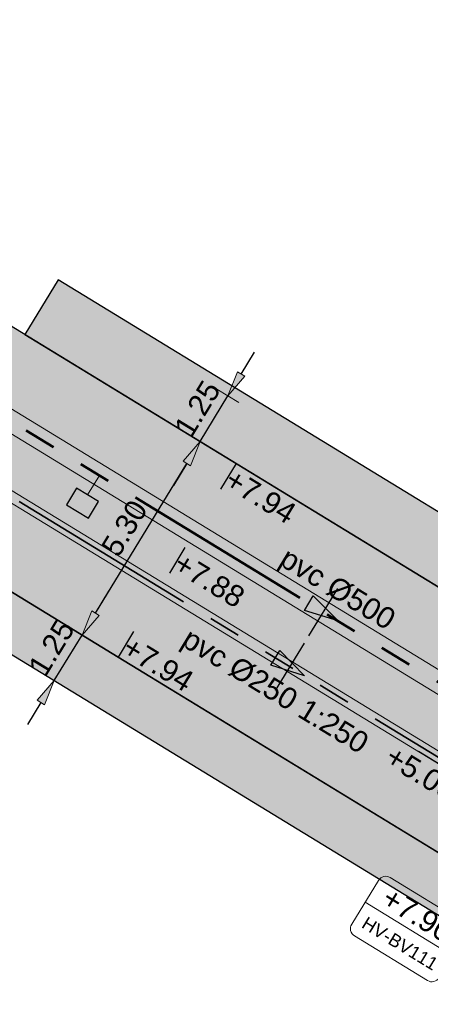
# Model space of a CAD drawing. Extents: x 98477 to 100410, y 398052 to 398969.
# Tile 364 of 374: x 98694 to 98704, y 398642 to 398665. Entities that reach past the tile are written whole.
import ezdxf
from ezdxf.enums import TextEntityAlignment as Align

# ---------------------------------------------------------------- set-up
doc = ezdxf.new("R2010")
doc.units = 0
for name, pattern in [('AL-NUTSTRACE', [17, 5, -3.5, 0, -3.5, 5]), ('RI-DWA', [9.75, 4.5, -0.75, 0.75, -0.75, 0.75, -0.75, 0.75, -0.75]), ('RI-RWA', [8.25, 4.5, -0.75, 0.75, -0.75, 0.75, -0.75])]:
    doc.linetypes.add(name, pattern=pattern)
for name, color, linetype, lineweight in [('N-KO-kantbegrenzing grondwerk', 70, 'Continuous', 25), ('N-KO-kantverharding', 2, 'Continuous', 25), ('N-RI-DWA b.o.b.', 24, 'Continuous', 25), ('N-RI-DWA hoofdriool', 24, 'RI-DWA', 35), ('N-RI-DWA hoofdriool buiswand', 24, 'Continuous', 13), ('N-RI-DWA putnummer', 24, 'Continuous', 18), ('N-RI-DWA strenginformatie', 24, 'Continuous', 25), ('N-RI-RWA hoofdriool', 162, 'RI-RWA', 50), ('N-RI-RWA hoofdriool buiswand', 162, 'Continuous', 13), ('N-RI-RWA kolkaansluitleiding', 132, 'RI-RWA', 18), ('N-RI-RWA strenginformatie', 162, 'Continuous', 25), ('N-RI-straatkolk', 7, 'Continuous', 25), ('N-RI-stroomrichting', 7, 'Continuous', 25), ("N-VH-arcering 'MAT' grijs 251", 251, 'Continuous', 18), ('N-VH-arcering printbeton', 8, 'Continuous', 9), ('X-AL-maatvoering VERWERKT', 180, 'Continuous', 18), ('X-AL-nutstrace VERWERKT', 252, 'AL-NUTSTRACE', 18), ('X-AL-planthoogte VERWERKT', 180, 'Continuous', 25), ('X-AL-rapporttekening blauw', 125, 'Continuous', 25)]:
    doc.layers.add(name, color=color, linetype=linetype, lineweight=lineweight)
for name, color, linetype, plot in [('X-AL-contourlijnen', 30, 'Continuous', False), ('X-AL-hulplijn', 30, 'Continuous', False), ('X-AL-hulplijn riolering', 30, 'Continuous', False)]:
    doc.layers.add(name, color=color, linetype=linetype, plot=plot)
doc.styles.add('CS Annotative', font='arial.ttf')
doc.dimstyles.new('CS Annotative', dxfattribs={"dimtxt": 2.5, "dimasz": 3, "dimexe": 0.18, "dimexo": 0.0625, "dimgap": 1, "dimtad": 1, "dimzin": 3, "dimdsep": 46, "dimtxsty": 'CS Annotative', "dimblk": 'CS Dimensionpijl', "dimcen": 0, "dimse1": 1, "dimse2": 1, "dimclrd": 256, "dimclre": 256, "dimadec": 0, "dimazin": 0, "dimtm": 1e-09, "dimtfac": 1, "dimtdec": 0, "dimtofl": 0, "dimtmove": 1, "dimatfit": 1, "dimfxl": 1, "dimtfillclr": 256, "dimtolj": 1, "dimtzin": 3, "dimarcsym": 0})
pattern_1 = [(28.6, (19451.65486, 79593.082), (-0.239345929, 0.4389914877), []), (28.6, (19451.9906, 79592.98316), (-0.239345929, 0.4389914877), [0.5, -0.2])]

# ---------------------------------------------------------------- blocks, each defined once
blk = doc.blocks.new('*U356')
at = {"layer": 'X-AL-hulplijn', "flags": 128}
blk.add_lwpolyline([(-0.182, -0.299), (0.182, 0.299)], dxfattribs=at)
at = {"layer": 'X-AL-planthoogte VERWERKT', "linetype": 'Continuous', "style": 'CS Annotative'}
blk.add_attdef('HOOGTE-RECHTS', text='', height=0.5, rotation=148.6, dxfattribs=at).set_placement((0, 0), align=Align.MIDDLE_LEFT)
blk = doc.blocks.new('*U393')
at = {"layer": 'N-RI-stroomrichting'}
h = blk.add_hatch(color=256, dxfattribs=at)
h.dxf.hatch_style = 1
h.paths.add_polyline_path([(1.71, -1.04), (-2.23, 0.19), (-1.19, 1.9)])
blk.add_lwpolyline([(1.71, -1.04), (-2.23, 0.19), (-1.19, 1.9)], close=True, dxfattribs=at)
at = {"layer": 'X-AL-hulplijn riolering'}
blk.add_lwpolyline([(-1.69, -2.77), (1.69, 2.77)], dxfattribs=at)
at = {"lineweight": 25, "style": 'CS Annotative'}
blk.add_attdef('Strenginformatie', text='', height=2.5, rotation=328.6, dxfattribs=at).set_placement((1.69, 2.77), align=Align.MIDDLE_CENTER)
blk = doc.blocks.new('*U744')
at = {"layer": 'N-RI-stroomrichting'}
h = blk.add_hatch(color=256, dxfattribs=at)
h.dxf.hatch_style = 1
h.paths.add_polyline_path([(1.71, -1.04), (-2.23, 0.19), (-1.19, 1.9)])
blk.add_lwpolyline([(1.71, -1.04), (-2.23, 0.19), (-1.19, 1.9)], close=True, dxfattribs=at)
at = {"layer": 'X-AL-hulplijn riolering'}
blk.add_lwpolyline([(-1.69, -2.77), (1.69, 2.77)], dxfattribs=at)
at = {"lineweight": 25, "style": 'CS Annotative'}
blk.add_attdef('Strenginformatie', text='', height=2.5, rotation=328.6, dxfattribs=at).set_placement((-1.69, -2.77), align=Align.MIDDLE_CENTER)
blk = doc.blocks.new('*U1188')
at = {"layer": 'X-AL-hulplijn riolering', "flags": 128}
for points in [[(0, 0), (-8.54, 5.21)], [(-4.46, 0.38), (-2.37, 3.79)], [(0, -3), (0, 3)], [(8.54, -5.21), (0, 0)], [(2.37, -3.79), (4.46, -0.38)]]:
    blk.add_lwpolyline(points, dxfattribs=at)
at = {"layer": 'N-RI-DWA b.o.b.', "linetype": 'Continuous', "style": 'CS Annotative'}
blk.add_attdef('B.o.b.links', text='', height=0.5, rotation=328.6, dxfattribs=at).set_placement((-0.89, 0.08), align=Align.MIDDLE_RIGHT)
blk.add_attdef('B.o.b.rechts', text='', height=0.5, rotation=328.6, dxfattribs=at).set_placement((0.47, -0.76), align=Align.MIDDLE_LEFT)
blk = doc.blocks.new('*U676')
at = {"layer": 'X-AL-hulplijn riolering'}
for points in [[(-0.63, 0.63), (0, 0), (0.63, 0.63, 0.414214)], [(0, 0), (-0.63, -0.63, 0.414214), (0.63, -0.63)]]:
    blk.add_hatch(color=256, dxfattribs=at).paths.add_polyline_path(points)
at = {"lineweight": 9}
blk.add_line((-15.11, -12.96), (-4.87, -19.22), dxfattribs=at)
blk.add_lwpolyline([(-16.34, -16.9), (-7.8, -22.11, 0.414214), (-6.43, -21.78), (-3.3, -16.65, 0.414214), (-3.63, -15.28), (-12.17, -10.07, 0.414214), (-13.54, -10.4), (-16.67, -15.52, 0.414214)], format="xyb", close=True)
at = {"layer": 'X-AL-hulplijn riolering'}
for points in [[(0.75, -0.75), (-0.75, 0.75)], [(0.75, 0.75), (-0.75, -0.75)]]:
    blk.add_lwpolyline(points, dxfattribs=at)
blk.add_circle((0, 0), 0.887, dxfattribs=at)
at = {"style": 'CS Annotative'}
for tag, height, p in [('HOOGTE', 2.5, (-8.96, -14.4)), ('NR', 1.5, (-11.02, -17.78))]:
    blk.add_attdef(tag, text='', height=height, rotation=328.6, dxfattribs=at).set_placement(p, align=Align.MIDDLE_CENTER)
blk = doc.blocks.new('*U361')
at = {"layer": 'X-AL-hulplijn', "flags": 128}
blk.add_lwpolyline([(-0.182, -0.299), (0.182, 0.299)], dxfattribs=at)
at = {"layer": 'X-AL-planthoogte VERWERKT', "linetype": 'Continuous', "style": 'CS Annotative'}
blk.add_attdef('HOOGTE-RECHTS', text='', height=0.5, rotation=148.6, dxfattribs=at).set_placement((0, 0), align=Align.MIDDLE_LEFT)
blk = doc.blocks.new('*U782')
blk.add_lwpolyline([(-1.87, -0.18), (0.69, -1.74), (1.87, 0.18), (-0.69, 1.74)], close=True)
blk.add_solid([(-1.87, -0.18), (-0.69, 1.74), (-1.87, -0.18), (0.69, -1.74)])
blk = doc.blocks.new('CS Dimensionpijl')
h = blk.add_hatch(color=256)
h.dxf.hatch_style = 1
h.paths.add_polyline_path([(-1, -0.1667), (0, 0), (-1, 0.1667)])
at = {"flags": 128}
blk.add_lwpolyline([(0, 0.5), (0, -0.5)], dxfattribs=at)
blk.add_lwpolyline([(-1, -0.1667), (0, 0), (-1, 0.1667)], close=True, dxfattribs=at)
blk = doc.blocks.new('*D1075')
at = {"layer": 'X-AL-maatvoering VERWERKT', "linetype": 'Continuous', "lineweight": -2, "transparency": 16777216}
for p, q in [((98696.091, 398651.12), (98696.403, 398651.632)), ((98695.127, 398649.541), (98695.778, 398650.607)), ((98694.814, 398649.028), (98694.502, 398648.516))]:
    blk.add_line(p, q, dxfattribs=at)
at = {"layer": 'X-AL-maatvoering VERWERKT', "lineweight": -2, "transparency": 16777216, "xscale": 0.6000000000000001, "yscale": 0.6000000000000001, "zscale": 0.6000000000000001}
for p, rotation in [((98695.778, 398650.607), 238.6000000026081), ((98695.127, 398649.541), 58.60000000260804)]:
    blk.add_blockref('CS Dimensionpijl', p, dxfattribs=dict(at, rotation=rotation))
at = {"layer": 'X-AL-maatvoering VERWERKT', "color": 0, "transparency": 16777216, "insert": (98695.064, 398650.311), "char_height": 0.5, "attachment_point": 5, "rotation": 58.6, "style": 'CS Annotative'}
blk.add_mtext('\\A1;1.25', dxfattribs=at)
blk = doc.blocks.new('*D1076')
at = {"layer": 'X-AL-maatvoering VERWERKT', "linetype": 'Continuous', "lineweight": -2, "transparency": 16777216}
blk.add_line((98696.091, 398651.12), (98698.227, 398654.619), dxfattribs=at)
at = {"layer": 'X-AL-maatvoering VERWERKT', "lineweight": -2, "transparency": 16777216, "xscale": 0.6000000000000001, "yscale": 0.6000000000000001, "zscale": 0.6000000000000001}
for p, rotation in [((98698.539, 398655.131), 58.60000000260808), ((98695.778, 398650.607), 238.6000000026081)]:
    blk.add_blockref('CS Dimensionpijl', p, dxfattribs=dict(at, rotation=rotation))
at = {"layer": 'X-AL-maatvoering VERWERKT', "color": 0, "transparency": 16777216, "insert": (98696.77, 398653.107), "char_height": 0.5, "attachment_point": 5, "rotation": 58.6, "style": 'CS Annotative'}
blk.add_mtext('\\A1;5.30', dxfattribs=at)
blk = doc.blocks.new('*D1077')
at = {"layer": 'X-AL-maatvoering VERWERKT', "linetype": 'Continuous', "lineweight": -2, "transparency": 16777216}
for p, q in [((98699.503, 398656.71), (98699.816, 398657.222)), ((98698.539, 398655.131), (98699.191, 398656.198)), ((98698.227, 398654.619), (98697.914, 398654.107))]:
    blk.add_line(p, q, dxfattribs=at)
at = {"layer": 'X-AL-maatvoering VERWERKT', "lineweight": -2, "transparency": 16777216, "xscale": 0.6000000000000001, "yscale": 0.6000000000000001, "zscale": 0.6000000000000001}
for p, rotation in [((98699.191, 398656.198), 238.6000000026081), ((98698.539, 398655.131), 58.60000000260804)]:
    blk.add_blockref('CS Dimensionpijl', p, dxfattribs=dict(at, rotation=rotation))
at = {"layer": 'X-AL-maatvoering VERWERKT', "color": 0, "transparency": 16777216, "insert": (98698.476, 398655.902), "char_height": 0.5, "attachment_point": 5, "rotation": 58.6, "style": 'CS Annotative'}
blk.add_mtext('\\A1;1.25', dxfattribs=at)

msp = doc.modelspace()

# ---------------------------------------------------------------- hatches: boundary and pattern name
at = {"layer": "N-VH-arcering 'MAT' grijs 251"}
h = msp.add_hatch(color=256, dxfattribs=at)
h.dxf.hatch_style = 1
edge = h.paths.add_edge_path()
edge.add_line((98718.434, 398647.981), (98740.432, 398722.726))
edge.add_arc((98746.188, 398721.032), 6, 82.3763, 163.6, ccw=False)
edge.add_line((98746.984, 398726.979), (98729.434, 398729.328))
edge.add_arc((98728.638, 398723.381), 6, -16.4, 82.3763, ccw=False)
edge.add_line((98734.393, 398721.687), (98714.444, 398653.903))
edge.add_arc((98708.928, 398655.527), 5.75, 238.6, 343.6, ccw=False)
edge.add_line((98705.932, 398650.619), (98682.963, 398664.639))
edge.add_line((98682.963, 398664.639), (98663.72, 398676.385))
edge.add_arc((98658.379, 398667.636), 10.25, 58.6, 73.6)
edge.add_line((98661.273, 398677.469), (98653.945, 398679.626))
edge.add_line((98653.945, 398679.626), (98652.691, 398675.367))
edge.add_line((98652.691, 398675.367), (98650.469, 398667.818))
edge.add_line((98650.469, 398667.818), (98633.218, 398609.204))
edge.add_arc((98628.662, 398610.545), 4.75, 253.6, 343.6, ccw=False)
edge.add_line((98627.321, 398605.988), (98591.634, 398616.491))
edge.add_line((98591.634, 398616.491), (98590.138, 398611.407))
edge.add_line((98590.138, 398611.407), (98624.461, 398601.305))
edge.add_line((98624.461, 398601.305), (98625.824, 398600.904))
edge.add_arc((98624.483, 398596.347), 4.75, -16.4, 73.6, ccw=False)
edge.add_line((98629.04, 398595.006), (98623.111, 398574.861))
edge.add_arc((98618.554, 398576.202), 4.75, 253.6, 343.6, ccw=False)
edge.add_line((98617.213, 398571.645), (98607.572, 398574.482))
edge.add_line((98607.572, 398574.482), (98591.464, 398519.754))
edge.add_line((98591.464, 398519.754), (98590.853, 398517.678))
edge.add_arc((98592.052, 398517.325), 1.25, 163.6, 293.1521)
edge.add_arc((98619.968, 398452.043), 69.75, 95.80615, 113.15207, ccw=False)
edge.add_line((98612.912, 398521.435), (98618.304, 398539.756))
edge.add_line((98618.304, 398539.756), (98653.286, 398658.615))
edge.add_line((98653.286, 398658.615), (98656.011, 398667.876))
edge.add_arc((98660.568, 398666.535), 4.75, 58.6, 163.6, ccw=False)
edge.add_line((98663.043, 398670.589), (98680.495, 398659.936))
edge.add_line((98680.495, 398659.936), (98683.544, 398658.075))
edge.add_line((98683.544, 398658.075), (98686.655, 398656.176))
edge.add_line((98686.655, 398656.176), (98649.885, 398531.243))
edge.add_line((98649.885, 398531.243), (98654.969, 398529.747))
edge.add_line((98654.969, 398529.747), (98655.605, 398531.905))
edge.add_line((98655.605, 398531.905), (98658.428, 398541.498))
edge.add_line((98658.428, 398541.498), (98659.134, 398543.897))
edge.add_line((98659.134, 398543.897), (98662.663, 398555.888))
edge.add_line((98662.663, 398555.888), (98663.369, 398558.286))
edge.add_line((98663.369, 398558.286), (98665.487, 398565.481))
edge.add_line((98665.487, 398565.481), (98667.406, 398572.005))
edge.add_line((98667.406, 398572.005), (98670.936, 398583.996))
edge.add_line((98670.936, 398583.996), (98671.642, 398586.394))
edge.add_line((98671.642, 398586.394), (98675.171, 398598.386))
edge.add_line((98675.171, 398598.386), (98675.877, 398600.784))
edge.add_line((98675.877, 398600.784), (98677.288, 398605.581))
edge.add_line((98677.288, 398605.581), (98678.841, 398610.857))
edge.add_line((98678.841, 398610.857), (98682.371, 398622.848))
edge.add_line((98682.371, 398622.848), (98683.076, 398625.246))
edge.add_line((98683.076, 398625.246), (98686.606, 398637.238))
edge.add_line((98686.606, 398637.238), (98690.564, 398650.687))
edge.add_arc((98692.243, 398650.193), 1.75, 148.6, 163.6, ccw=False)
edge.add_line((98690.749, 398651.104), (98691.893, 398652.979))
edge.add_line((98691.893, 398652.979), (98696.622, 398650.092))
edge.add_line((98696.622, 398650.092), (98719.046, 398636.405))
edge.add_line((98719.046, 398636.405), (98725.57, 398632.423))
edge.add_line((98725.57, 398632.423), (98728.331, 398636.946))
edge.add_line((98728.331, 398636.946), (98721.808, 398640.928))
edge.add_line((98721.808, 398640.928), (98720.954, 398641.449))
edge.add_arc((98723.95, 398646.357), 5.75, 163.6, 238.6, ccw=False)
edge = h.paths.add_edge_path(flags=16)
edge.add_line((98619.017, 398560.951), (98618.311, 398558.552))
edge.add_line((98618.311, 398558.552), (98614.782, 398546.561))
edge.add_line((98614.782, 398546.561), (98614.076, 398544.163))
edge.add_line((98614.076, 398544.163), (98609.841, 398529.773))
edge.add_arc((98605.284, 398531.114), 4.75, 163.6, 343.6, ccw=False)
edge.add_line((98600.727, 398532.455), (98602.845, 398539.65))
edge.add_line((98602.845, 398539.65), (98603.55, 398542.048))
edge.add_line((98603.55, 398542.048), (98607.08, 398554.04))
edge.add_line((98607.08, 398554.04), (98607.786, 398556.438))
edge.add_line((98607.786, 398556.438), (98609.903, 398563.633))
edge.add_arc((98614.46, 398562.292), 4.75, -16.4, 163.6, ccw=False)
at = {"layer": 'N-VH-arcering printbeton'}
h = msp.add_hatch(dxfattribs=at)
h.set_pattern_fill('CS-PRINTBETON', color=256)
h.set_pattern_definition(pattern_1)
edge = h.paths.add_edge_path()
edge.add_line((98714.444, 398653.903), (98734.393, 398721.687))
edge.add_arc((98728.638, 398723.381), 6, 343.6, 385.0096)
edge.add_line((98734.075, 398725.918), (98713.005, 398654.327))
edge.add_arc((98708.928, 398655.527), 4.25, 238.6, 343.6, ccw=False)
edge.add_line((98706.713, 398651.899), (98695.223, 398658.913))
edge.add_line((98695.223, 398658.913), (98694.441, 398657.633))
edge.add_line((98694.441, 398657.633), (98705.932, 398650.619))
edge.add_arc((98708.928, 398655.527), 5.75, 238.6, 343.6)
h = msp.add_hatch(dxfattribs=at)
h.set_pattern_fill('CS-PRINTBETON', color=256)
h.set_pattern_definition(pattern_1)
edge = h.paths.add_edge_path()
edge.add_line((98696.622, 398650.092), (98691.893, 398652.979))
edge.add_line((98691.893, 398652.979), (98690.749, 398651.104))
edge.add_arc((98692.243, 398650.193), 1.75, 148.6, 163.6)
edge.add_line((98690.564, 398650.687), (98687.424, 398640.02))
edge.add_line((98687.424, 398640.02), (98692.077, 398638.651))
edge.add_line((98692.077, 398638.651), (98691.329, 398636.108))
edge.add_line((98691.329, 398636.108), (98691.473, 398636.066))
edge.add_line((98691.473, 398636.066), (98687.802, 398623.595))
edge.add_line((98687.802, 398623.595), (98687.658, 398623.637))
edge.add_line((98687.658, 398623.637), (98687.094, 398621.719))
edge.add_line((98687.094, 398621.719), (98687.238, 398621.676))
edge.add_line((98687.238, 398621.676), (98683.567, 398609.205))
edge.add_line((98683.567, 398609.205), (98683.423, 398609.248))
edge.add_line((98683.423, 398609.248), (98682.816, 398607.185))
edge.add_line((98682.816, 398607.185), (98678.164, 398608.554))
edge.add_line((98678.164, 398608.554), (98677.359, 398605.82))
edge.add_line((98677.359, 398605.82), (98682.156, 398604.409))
edge.add_line((98682.156, 398604.409), (98680.603, 398599.132))
edge.add_line((98680.603, 398599.132), (98680.459, 398599.175))
edge.add_line((98680.459, 398599.175), (98679.894, 398597.256))
edge.add_line((98679.894, 398597.256), (98680.038, 398597.214))
edge.add_line((98680.038, 398597.214), (98676.368, 398584.743))
edge.add_line((98676.368, 398584.743), (98676.224, 398584.785))
edge.add_line((98676.224, 398584.785), (98675.659, 398582.866))
edge.add_line((98675.659, 398582.866), (98675.803, 398582.824))
edge.add_line((98675.803, 398582.824), (98672.132, 398570.353))
edge.add_line((98672.132, 398570.353), (98671.989, 398570.395))
edge.add_line((98671.989, 398570.395), (98671.184, 398567.661))
edge.add_line((98671.184, 398567.661), (98666.531, 398569.031))
edge.add_line((98666.531, 398569.031), (98665.557, 398565.721))
edge.add_line((98665.557, 398565.721), (98670.354, 398564.309))
edge.add_line((98670.354, 398564.309), (98668.095, 398556.635))
edge.add_line((98668.095, 398556.635), (98667.951, 398556.677))
edge.add_line((98667.951, 398556.677), (98667.386, 398554.759))
edge.add_line((98667.386, 398554.759), (98667.53, 398554.716))
edge.add_line((98667.53, 398554.716), (98663.86, 398542.245))
edge.add_line((98663.86, 398542.245), (98663.716, 398542.287))
edge.add_line((98663.716, 398542.287), (98663.151, 398540.369))
edge.add_line((98663.151, 398540.369), (98663.295, 398540.326))
edge.add_line((98663.295, 398540.326), (98660.373, 398530.398))
edge.add_line((98660.373, 398530.398), (98676.921, 398525.527))
edge.add_arc((98678.615, 398531.283), 6, 253.6, 343.6)
edge.add_line((98684.371, 398529.589), (98715.877, 398636.638))
edge.add_line((98715.877, 398636.638), (98716.634, 398637.877))
edge.add_line((98716.634, 398637.877), (98696.622, 398650.092))
edge = h.paths.add_edge_path(flags=16)
edge.add_arc((98713.552, 398637.239), 0.9, -16.4, 58.6, ccw=False)
edge.add_line((98714.416, 398636.985), (98683.073, 398530.492))
edge.add_arc((98678.277, 398531.904), 5, 253.6, 343.6, ccw=False)
edge.add_line((98676.865, 398527.107), (98662.475, 398531.342))
edge.add_line((98662.475, 398531.342), (98694.295, 398639.457))
edge.add_line((98694.295, 398639.457), (98689.019, 398641.01))
edge.add_line((98689.019, 398641.01), (98691.707, 398650.144))
edge.add_arc((98693.626, 398649.58), 2, 148.6, 163.6, ccw=False)
edge.add_line((98691.919, 398650.622), (98692.309, 398651.261))
edge.add_line((98692.309, 398651.261), (98714.021, 398638.007))
at = {"layer": 'X-AL-rapporttekening blauw'}
h = msp.add_hatch(dxfattribs=at)
h.set_pattern_fill('ANSI31', color=256, scale=20)
h.set_pattern_definition([(45, (0, 0), (-0.3535533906, 0.3535533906), [])])
edge = h.paths.add_edge_path()
edge.add_arc((98577.958, 398623.227), 2.5, 253.6, 342.742)
edge.add_line((98580.346, 398622.485), (98611.721, 398723.479))
edge.add_arc((98796.652, 398666.028), 193.65, 158.04987, 162.74197, ccw=False)
edge.add_arc((98618.663, 398737.76), 1.75, 79.5398, 158.0499, ccw=False)
edge.add_line((98618.981, 398739.481), (98652.828, 398733.232))
edge.add_arc((98744.558, 399230.086), 505.25, 259.53976, 262.56197)
edge.add_line((98679.151, 398729.087), (98729.343, 398722.534))
edge.add_arc((98729.615, 398724.617), 2.1, 262.562, 352.562)
edge.add_line((98731.697, 398724.345), (98731.833, 398725.386))
edge.add_arc((98729.75, 398725.658), 2.1, 352.562, 442.562)
edge.add_line((98730.022, 398727.74), (98679.831, 398734.293))
edge.add_arc((98744.558, 399230.086), 500, 259.53976, 262.56197, ccw=False)
edge.add_line((98653.781, 398738.395), (98619.934, 398744.644))
edge.add_arc((98618.663, 398737.76), 7, 79.5398, 158.0499)
edge.add_arc((98796.652, 398666.028), 198.9, 158.04987, 162.74197)
edge.add_line((98606.707, 398725.037), (98575.331, 398624.039))
edge.add_arc((98577.718, 398623.297), 2.5, 162.742, 253.6)
edge.add_line((98577.012, 398620.899), (98577.252, 398620.829))

# ---------------------------------------------------------------- linework, layer by layer
at = {"layer": 'N-KO-kantbegrenzing grondwerk', "flags": 128}
msp.add_lwpolyline([(98734.075, 398725.918), (98713.005, 398654.327, -0.493145), (98706.713, 398651.899), (98695.223, 398658.913), (98694.441, 398657.633)], format="xyb", dxfattribs=at)
msp.add_lwpolyline([(98694.295, 398639.457), (98689.019, 398641.01), (98691.707, 398650.144, -0.065543), (98691.919, 398650.622), (98692.309, 398651.261), (98714.021, 398638.007, -0.339454), (98714.416, 398636.985), (98683.073, 398530.492, -0.414214), (98676.865, 398527.107), (98662.475, 398531.342)], format="xyb", close=True, dxfattribs=at)
at = {"layer": 'N-KO-kantverharding', "flags": 128}
for points in [[(98729.434, 398729.328, -0.459823), (98734.393, 398721.687), (98714.444, 398653.903, -0.493145), (98705.932, 398650.619), (98682.963, 398664.639), (98663.72, 398676.385, 0.063815), (98661.341, 398677.449), (98660.601, 398680.508, -0.131652), (98660.661, 398682.966), (98664.31, 398695.364, -0.414214), (98666.483, 398696.548), (98667.202, 398696.337), (98690.945, 398689.349), (98697.298, 398710.933), (98673.555, 398717.921), (98649.332, 398725.05), (98626.549, 398731.756), (98620.196, 398710.171), (98657.849, 398699.089, -0.414214), (98659.034, 398696.916), (98653.945, 398679.626), (98652.691, 398675.367), (98650.469, 398667.818), (98633.218, 398609.204, -0.414214)], [(98686.676, 398637.478), (98690.564, 398650.687, -0.065543), (98690.749, 398651.104), (98691.893, 398652.979), (98696.622, 398650.092), (98719.046, 398636.405)]]:
    msp.add_lwpolyline(points, format="xyb", dxfattribs=at)
at = {"layer": 'N-RI-DWA hoofdriool'}
msp.add_lwpolyline([(98656.289, 398675.549), (98660.305, 398674.367, -0.065543), (98661.021, 398674.049), (98705.419, 398646.949)], format="xyb", dxfattribs=at)
at = {"layer": 'N-RI-DWA hoofdriool buiswand', "flags": 128}
for points in [[(98656.324, 398675.668), (98660.34, 398674.486, -0.065543), (98661.086, 398674.156), (98705.484, 398647.055)], [(98656.254, 398675.429), (98660.27, 398674.247, -0.065543), (98660.956, 398673.943), (98705.354, 398646.842)]]:
    msp.add_lwpolyline(points, format="xyb", dxfattribs=at)
at = {"layer": 'N-RI-RWA hoofdriool'}
msp.add_lwpolyline([(98689.99, 398658.124), (98722.75, 398638.127)], dxfattribs=at)
at = {"layer": 'N-RI-RWA hoofdriool buiswand', "flags": 128}
for points in [[(98690.121, 398658.337), (98722.88, 398638.341)], [(98689.917, 398657.875), (98722.619, 398637.914)]]:
    msp.add_lwpolyline(points, dxfattribs=at)
at = {"layer": 'N-RI-RWA kolkaansluitleiding', "flags": 128}
msp.add_lwpolyline([(98695.905, 398653.883), (98696.185, 398654.342)], dxfattribs=at)
at = {"layer": 'X-AL-contourlijnen', "flags": 128}
for points in [[(98720.954, 398641.449, -0.339454), (98718.434, 398647.981), (98740.432, 398722.726, -0.370029), (98746.984, 398726.979), (98729.434, 398729.328, -0.459823), (98734.393, 398721.687), (98714.444, 398653.903, -0.493145), (98705.932, 398650.619), (98682.963, 398664.639), (98663.72, 398676.385, 0.065543), (98661.273, 398677.469), (98653.945, 398679.626), (98652.691, 398675.367), (98650.469, 398667.818), (98633.218, 398609.204, -0.414214)], [(98686.606, 398637.238), (98690.564, 398650.687, -0.065543), (98690.749, 398651.104), (98691.893, 398652.979), (98696.622, 398650.092), (98719.046, 398636.405)], [(98716.634, 398637.877), (98696.622, 398650.092), (98691.893, 398652.979), (98690.749, 398651.104, 0.065543), (98690.564, 398650.687), (98687.424, 398640.02)]]:
    msp.add_lwpolyline(points, format="xyb", dxfattribs=at)
for points in [[(98714.444, 398653.903), (98734.393, 398721.687, 0.182676), (98734.075, 398725.918), (98713.005, 398654.327, -0.493145), (98706.713, 398651.899), (98695.223, 398658.913), (98694.441, 398657.633), (98705.932, 398650.619, 0.493145)], [(98714.021, 398638.007, -0.339454), (98714.416, 398636.985), (98683.073, 398530.492, -0.414214), (98676.865, 398527.107), (98662.475, 398531.342), (98694.295, 398639.457), (98689.019, 398641.01), (98691.707, 398650.144, -0.065543), (98691.919, 398650.622), (98692.309, 398651.261)]]:
    msp.add_lwpolyline(points, format="xyb", close=True, dxfattribs=at)
at = {"layer": 'X-AL-nutstrace VERWERKT', "const_width": 1.5, "flags": 128}
for points in [[(98655.312, 398509.66), (98693.364, 398638.949), (98688.088, 398640.502), (98691.09, 398650.703), (98695.472, 398657.882), (98706.323, 398651.259, 0.493145), (98713.724, 398654.115), (98733.535, 398721.428)], [(98716.373, 398637.45), (98663.227, 398669.891, 0.493145), (98656.344, 398667.235), (98613.606, 398522.024), (98615.049, 398521.6), (98613.374, 398515.924, 0.131772), (98613.149, 398506.627, 0.115449)]]:
    msp.add_lwpolyline(points, format="xyb", dxfattribs=at)

# ---------------------------------------------------------------- block references
at = {"layer": 'N-RI-DWA b.o.b.'}
ref = msp.add_blockref('*U1188', (98705.354, 398646.842), dxfattribs=dict(at, xscale=0.2, yscale=0.2, zscale=0.2))
ref.add_attrib('B.o.b.links', '+5.00', dxfattribs={"linetype": 'Continuous', "height": 0.5, "rotation": 328.6, "style": 'CS Annotative'}).set_placement((98704.463, 398646.917), align=Align.MIDDLE_RIGHT)
ref.add_attrib('B.o.b.rechts', '+5.00', dxfattribs={"linetype": 'Continuous', "height": 0.5, "rotation": 328.6, "style": 'CS Annotative'}).set_placement((98705.828, 398646.084), align=Align.MIDDLE_LEFT)
at = {"layer": 'N-RI-DWA putnummer'}
ref = msp.add_blockref('*U676', (98705.419, 398646.949), dxfattribs=dict(at, xscale=0.2, yscale=0.2, zscale=0.2))
ref.add_attrib('HOOGTE', '+7.90', dxfattribs={"linetype": 'Continuous', "height": 0.5, "rotation": 328.6, "style": 'CS Annotative'}).set_placement((98703.628, 398644.068), align=Align.MIDDLE_CENTER)
ref.add_attrib('NR', 'HV-BV111', dxfattribs={"linetype": 'Continuous', "height": 0.3, "rotation": 328.6, "style": 'CS Annotative'}).set_placement((98703.216, 398643.393), align=Align.MIDDLE_CENTER)
at = {"layer": 'N-RI-DWA strenginformatie'}
ref = msp.add_blockref('*U744', (98700.643, 398649.864), dxfattribs=dict(at, xscale=0.2, yscale=0.2, zscale=0.2))
ref.add_attrib('Strenginformatie', 'pvc %%C250 1:250', dxfattribs={"linetype": 'Continuous', "lineweight": 25, "height": 0.5, "rotation": 328.6, "style": 'CS Annotative'}).set_placement((98700.304, 398649.309), align=Align.MIDDLE_CENTER)
at = {"layer": 'N-RI-RWA strenginformatie'}
ref = msp.add_blockref('*U393', (98701.424, 398651.144), dxfattribs=dict(at, xscale=0.2, yscale=0.2, zscale=0.2))
ref.add_attrib('Strenginformatie', 'pvc %%C500', dxfattribs={"linetype": 'Continuous', "lineweight": 25, "height": 0.5, "rotation": 328.6, "style": 'CS Annotative'}).set_placement((98701.763, 398651.699), align=Align.MIDDLE_CENTER)
at = {"layer": 'N-RI-straatkolk', "xscale": 0.2, "yscale": 0.2, "zscale": 0.2}
msp.add_blockref('*U782', (98695.788, 398653.691), dxfattribs=at)
at = {"layer": 'X-AL-planthoogte VERWERKT', "rotation": 179.9999999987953}
for name, p, values in [('*U356', (98699.201, 398654.317), {'HOOGTE-RECHTS': '+7.94'}), ('*U361', (98698.003, 398652.354), {'HOOGTE-RECHTS': '+7.88'}), ('*U356', (98696.804, 398650.391), {'HOOGTE-RECHTS': '+7.94'})]:
    msp.add_blockref(name, p, dxfattribs=at).add_auto_attribs(values)

# ---------------------------------------------------------------- dimensions: what is measured, and where the dimension line sits
at = {"layer": 'X-AL-maatvoering VERWERKT'}
for base, p1, p2, angle, picture, middle, dimtype in [((98699.191, 398656.198), (98698.539, 398655.131), (98699.191, 398656.198), 238.6, '*D1077', (98698.865, 398655.665), 160), ((98695.778, 398650.607), (98695.127, 398649.541), (98695.778, 398650.607), 58.6, '*D1075', (98695.452, 398650.074), 161)]:
    dim = msp.add_linear_dim(base=base, p1=p1, p2=p2, angle=angle, dimstyle='CS Annotative', dxfattribs=at)
    dim.commit()
    dim.dimension.update_dxf_attribs({"geometry": picture, "text_midpoint": middle, "dimtype": dimtype})
dim = msp.add_linear_dim(base=(98698.539, 398655.131), p1=(98695.778, 398650.607), p2=(98698.539, 398655.131), angle=238.6, dimstyle='CS Annotative', dxfattribs=at)
dim.commit()
dim.dimension.update_dxf_attribs({"geometry": '*D1076', "text_midpoint": (98696.77, 398653.107)})

doc.saveas('drawing.dxf')
